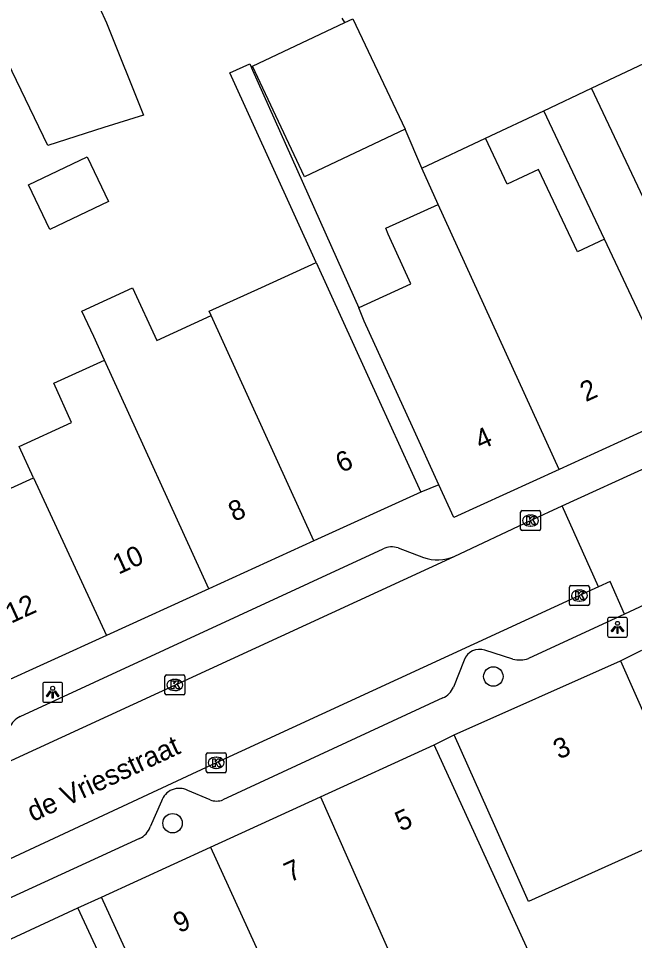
# Model space of a CAD drawing. Extents: x 160379 to 161131, y 383940 to 384849.
# Drawn here: x 161040.91 to 161071.86, y 384335.18 to 384381.46 of the extents above; entities that cross this region are included whole.
import ezdxf

# ---------------------------------------------------------------- set-up
doc = ezdxf.new("R2010")
doc.units = 0
for name, color, linetype in [('IMGEO_Boom', 7, 'Continuous'), ('IMGEO_Kolk', 7, 'Continuous'), ('IMGEO_Lichtpunt', 7, 'Continuous'), ('IMGEO_Openbare_ruimte_label', 7, 'Continuous'), ('IMGEO_Pand', 7, 'Continuous'), ('IMGEO_Pand_nummerreeks', 7, 'Continuous'), ('IMGEO_Rijbaan_lokaal_open', 7, 'Continuous'), ('IMGEO_Voetpad_open', 7, 'Continuous')]:
    doc.layers.add(name, color=color, linetype=linetype)

msp = doc.modelspace()

# ---------------------------------------------------------------- linework, layer by layer
at = {"layer": 'IMGEO_Boom'}
for centre in [(161064.765, 384348.434), (161048.655, 384341.07)]:
    msp.add_circle(centre, 0.489, dxfattribs=at)
at = {"layer": 'IMGEO_Kolk'}
for p, q in [((161066.209, 384356.759), (161067.061, 384356.759)), ((161066.134, 384355.833), (161066.134, 384356.685)), ((161066.622, 384356.539), (161066.647, 384356.539)), ((161067.135, 384356.685), (161067.135, 384355.833)), ((161066.645, 384355.979), (161066.62, 384355.979)), ((161067.061, 384355.759), (161066.209, 384355.759)), ((161068.587, 384352.068), (161068.587, 384352.92)), ((161068.662, 384352.994), (161069.514, 384352.994)), ((161069.075, 384352.774), (161069.1, 384352.774)), ((161069.588, 384352.92), (161069.588, 384352.068)), ((161069.098, 384352.214), (161069.073, 384352.214)), ((161069.514, 384351.994), (161068.662, 384351.994)), ((161048.27, 384347.583), (161048.27, 384348.435)), ((161048.345, 384348.509), (161049.197, 384348.509)), ((161049.271, 384348.435), (161049.271, 384347.583)), ((161048.758, 384348.289), (161048.783, 384348.289)), ((161049.197, 384347.509), (161048.345, 384347.509)), ((161048.781, 384347.729), (161048.756, 384347.729)), ((161050.349, 384343.677), (161050.349, 384344.529)), ((161050.424, 384344.603), (161051.276, 384344.603)), ((161050.837, 384344.383), (161050.862, 384344.383)), ((161051.35, 384344.529), (161051.35, 384343.677)), ((161050.86, 384343.823), (161050.835, 384343.823)), ((161051.276, 384343.603), (161050.424, 384343.603))]:
    msp.add_line(p, q, dxfattribs=at)
for points in [[(161066.209, 384356.759), (161067.061, 384356.759)], [(161066.134, 384355.833), (161066.134, 384356.685)], [(161066.455, 384356.459), (161066.578, 384356.459), (161066.578, 384356.308), (161066.708, 384356.459), (161066.872, 384356.459), (161066.726, 384356.308), (161066.879, 384356.059), (161066.727, 384356.059), (161066.642, 384356.223), (161066.578, 384356.156), (161066.578, 384356.059), (161066.455, 384356.059), (161066.455, 384356.459)], [(161067.135, 384356.685), (161067.135, 384355.833)], [(161067.061, 384355.759), (161066.209, 384355.759)], [(161068.587, 384352.068), (161068.587, 384352.92)], [(161068.662, 384352.994), (161069.514, 384352.994)], [(161068.908, 384352.694), (161069.031, 384352.694), (161069.031, 384352.543), (161069.161, 384352.694), (161069.325, 384352.694), (161069.179, 384352.543), (161069.332, 384352.294), (161069.18, 384352.294), (161069.095, 384352.458), (161069.031, 384352.391), (161069.031, 384352.294), (161068.908, 384352.294), (161068.908, 384352.694)], [(161069.588, 384352.92), (161069.588, 384352.068)], [(161069.514, 384351.994), (161068.662, 384351.994)], [(161048.27, 384347.583), (161048.27, 384348.435)], [(161048.345, 384348.509), (161049.197, 384348.509)], [(161049.271, 384348.435), (161049.271, 384347.583)], [(161048.591, 384348.209), (161048.714, 384348.209), (161048.714, 384348.058), (161048.844, 384348.209), (161049.008, 384348.209), (161048.862, 384348.058), (161049.015, 384347.809), (161048.863, 384347.809), (161048.778, 384347.973), (161048.714, 384347.906), (161048.714, 384347.809), (161048.591, 384347.809), (161048.591, 384348.209)], [(161049.197, 384347.509), (161048.345, 384347.509)], [(161050.349, 384343.677), (161050.349, 384344.529)], [(161050.424, 384344.603), (161051.276, 384344.603)], [(161050.67, 384344.303), (161050.793, 384344.303), (161050.793, 384344.152), (161050.923, 384344.303), (161051.087, 384344.303), (161050.941, 384344.152), (161051.094, 384343.903), (161050.942, 384343.903), (161050.857, 384344.067), (161050.793, 384344), (161050.793, 384343.903), (161050.67, 384343.903), (161050.67, 384344.303)], [(161051.35, 384344.529), (161051.35, 384343.677)], [(161051.276, 384343.603), (161050.424, 384343.603)]]:
    msp.add_lwpolyline(points, dxfattribs=at)
for centre, start, end in [((161066.211, 384356.683), 91.552, 178.448), ((161066.211, 384356.683), 91.552, 178.448), ((161067.059, 384356.683), 1.552, 88.448), ((161067.059, 384356.683), 1.552, 88.448), ((161066.211, 384355.835), 181.552, 268.448), ((161066.211, 384355.835), 181.552, 268.448), ((161067.059, 384355.835), 271.552, 358.448), ((161067.059, 384355.835), 271.552, 358.448), ((161068.664, 384352.918), 91.552, 178.448), ((161068.664, 384352.918), 91.552, 178.448), ((161069.512, 384352.918), 1.552, 88.448), ((161069.512, 384352.918), 1.552, 88.448), ((161068.664, 384352.07), 181.552, 268.448), ((161068.664, 384352.07), 181.552, 268.448), ((161069.512, 384352.07), 271.552, 358.448), ((161069.512, 384352.07), 271.552, 358.448), ((161048.347, 384348.433), 91.552, 178.448), ((161048.347, 384348.433), 91.552, 178.448), ((161049.195, 384348.433), 1.552, 88.448), ((161049.195, 384348.433), 1.552, 88.448), ((161048.347, 384347.585), 181.552, 268.448), ((161048.347, 384347.585), 181.552, 268.448), ((161049.195, 384347.585), 271.552, 358.448), ((161049.195, 384347.585), 271.552, 358.448), ((161050.426, 384344.527), 91.552, 178.448), ((161050.426, 384344.527), 91.552, 178.448), ((161051.274, 384344.527), 1.552, 88.448), ((161051.274, 384344.527), 1.552, 88.448), ((161050.426, 384343.679), 181.552, 268.448), ((161050.426, 384343.679), 181.552, 268.448), ((161051.274, 384343.679), 271.552, 358.448), ((161051.274, 384343.679), 271.552, 358.448)]:
    msp.add_arc(centre, 0.0765, start, end, dxfattribs=at)
for centre, major_axis, ratio, start_param, end_param in [((161066.621, 384356.259), (-0.387, 0.002), 0.722429, 4.712389, 7.853982), ((161066.646, 384356.259), (-0.39, 0.002), 0.717154, 1.570796, 4.712389), ((161069.074, 384352.494), (-0.387, 0.002), 0.722429, 4.712389, 7.853982), ((161069.099, 384352.494), (-0.39, 0.002), 0.717154, 1.570796, 4.712389), ((161048.757, 384348.009), (-0.387, 0.002), 0.722429, 4.712389, 7.853982), ((161048.782, 384348.009), (-0.39, 0.002), 0.717154, 1.570796, 4.712389), ((161050.836, 384344.103), (-0.387, 0.002), 0.722429, 4.712389, 7.853982), ((161050.861, 384344.103), (-0.39, 0.002), 0.717154, 1.570796, 4.712389)]:
    msp.add_ellipse(centre, major_axis=major_axis, ratio=ratio, start_param=start_param, end_param=end_param, dxfattribs=at)
at = {"layer": 'IMGEO_Lichtpunt'}
for p, q in [((161070.503, 384351.304), (161070.503, 384350.497)), ((161070.503, 384351.304), (161070.503, 384350.497)), ((161071.405, 384351.399), (161070.597, 384351.399)), ((161071.405, 384351.399), (161070.597, 384351.399)), ((161071.499, 384350.497), (161071.499, 384351.304)), ((161071.499, 384350.497), (161071.499, 384351.304)), ((161070.597, 384350.403), (161071.405, 384350.403)), ((161070.597, 384350.403), (161071.405, 384350.403)), ((161042.135, 384348.044), (161042.135, 384347.237)), ((161042.135, 384348.044), (161042.135, 384347.237)), ((161043.037, 384348.139), (161042.229, 384348.139)), ((161043.037, 384348.139), (161042.229, 384348.139)), ((161043.131, 384347.237), (161043.131, 384348.044)), ((161043.131, 384347.237), (161043.131, 384348.044)), ((161042.229, 384347.143), (161043.037, 384347.143)), ((161042.229, 384347.143), (161043.037, 384347.143))]:
    msp.add_line(p, q, dxfattribs=at)
for points in [[(161070.877, 384350.968), (161070.916, 384350.94), (161070.728, 384350.678), (161070.69, 384350.705), (161070.877, 384350.968)], [(161070.979, 384350.92), (161071.026, 384350.92), (161071.026, 384350.598), (161070.979, 384350.598), (161070.979, 384350.92)], [(161071.089, 384350.94), (161071.127, 384350.967), (161071.314, 384350.705), (161071.275, 384350.677), (161071.089, 384350.94)], [(161042.509, 384347.708), (161042.548, 384347.68), (161042.36, 384347.418), (161042.322, 384347.445), (161042.509, 384347.708)], [(161042.611, 384347.66), (161042.658, 384347.66), (161042.658, 384347.338), (161042.611, 384347.338), (161042.611, 384347.66)], [(161042.721, 384347.68), (161042.759, 384347.707), (161042.946, 384347.445), (161042.907, 384347.417), (161042.721, 384347.68)]]:
    msp.add_lwpolyline(points, dxfattribs=at)
for centre in [(161071.002, 384351.102), (161042.634, 384347.842)]:
    msp.add_circle(centre, 0.0994, dxfattribs=at)
for centre, start, end in [((161070.597, 384351.304), 90, 180), ((161070.597, 384351.304), 90, 180), ((161071.405, 384351.304), 0, 90), ((161071.405, 384351.304), 0, 90), ((161070.597, 384350.497), 180, 270), ((161070.597, 384350.497), 180, 270), ((161071.405, 384350.497), 270, 0), ((161071.405, 384350.497), 270, 360), ((161042.229, 384348.044), 90, 180), ((161042.229, 384348.044), 90, 180), ((161043.037, 384348.044), 0, 90), ((161043.037, 384348.044), 0, 90), ((161042.229, 384347.237), 180, 270), ((161042.229, 384347.237), 180, 270), ((161043.037, 384347.237), 270, 0), ((161043.037, 384347.237), 270, 360)]:
    msp.add_arc(centre, 0.0946, start, end, dxfattribs=at)
at = {"layer": 'IMGEO_Pand'}
for points in [[(161043.221, 384385.874), (161045.337, 384381.239), (161047.188, 384376.609), (161045.203, 384375.981), (161042.392, 384375.092), (161040.147, 384379.73)], [(161069.697, 384377.965), (161081.775, 384383.667)], [(161057.312, 384381.254), (161057.18, 384381.479)], [(161057.312, 384381.254), (161057.716, 384381.445), (161060.334, 384375.904)], [(161060.334, 384375.904), (161055.283, 384373.518), (161052.665, 384379.059), (161057.312, 384381.254)], [(161084.362, 384378.189), (161084.439, 384378.026), (161080.325, 384376.084), (161079.555, 384377.715), (161073.333, 384374.778), (161074.051, 384373.257), (161072.308, 384372.434), (161069.697, 384377.965)], [(161067.296, 384376.831), (161069.697, 384377.965)], [(161064.374, 384375.452), (161067.296, 384376.831)], [(161070.352, 384370.382), (161067.296, 384376.831)], [(161061.167, 384373.939), (161060.334, 384375.904)], [(161061.167, 384373.939), (161064.374, 384375.452)], [(161070.352, 384370.382), (161068.996, 384369.742), (161067.041, 384373.883), (161065.465, 384373.139), (161064.374, 384375.452)], [(161044.362, 384374.521), (161045.437, 384372.278), (161042.495, 384370.869), (161041.42, 384373.111), (161044.362, 384374.521)], [(161061.992, 384372.131), (161061.167, 384373.939)], [(161058.005, 384366.945), (161058.025, 384366.954), (161060.63, 384368.143), (161059.491, 384370.641), (161059.359, 384370.931), (161061.992, 384372.131)], [(161068.065, 384358.816), (161061.992, 384372.131)], [(161073.715, 384363.26), (161072.264, 384366.333), (161070.352, 384370.382)], [(161050.587, 384366.547), (161050.488, 384366.765), (161053.116, 384367.963), (161055.867, 384369.217)], [(161055.867, 384369.217), (161059.048, 384362.236), (161061.121, 384357.686)], [(161045.231, 384364.311), (161044.693, 384365.492), (161044.106, 384366.768), (161046.64, 384367.934), (161047.857, 384365.291), (161050.587, 384366.547)], [(161062.029, 384358.055), (161060.706, 384360.957), (161058.284, 384366.272), (161058.005, 384366.945)], [(161055.742, 384355.235), (161050.587, 384366.547)], [(161041.673, 384358.407), (161040.955, 384359.983), (161043.587, 384361.182), (161042.689, 384363.152), (161045.231, 384364.311)], [(161050.484, 384352.839), (161045.231, 384364.311)], [(161073.715, 384363.26), (161073.718, 384363.253), (161074.441, 384361.722), (161073.348, 384361.224), (161068.065, 384358.816)], [(161034.189, 384360.114), (161033.892, 384360.765), (161036.196, 384361.815), (161038.424, 384356.926), (161041.673, 384358.407)], [(161068.065, 384358.816), (161062.78, 384356.407), (161062.029, 384358.055)], [(161041.673, 384358.407), (161045.337, 384350.494)], [(161061.121, 384357.686), (161055.742, 384355.235)], [(161055.742, 384355.235), (161050.484, 384352.839)], [(161050.484, 384352.839), (161045.337, 384350.494)], [(161045.337, 384350.494), (161039.735, 384347.941)], [(161062.801, 384345.505), (161071.147, 384349.224)], [(161071.147, 384349.224), (161073.182, 384344.658), (161074.865, 384340.882), (161066.526, 384337.148), (161064.836, 384340.939), (161062.801, 384345.505)], [(161056.087, 384342.401), (161061.789, 384345.01)], [(161063.67, 384325.406), (161067.13, 384326.989), (161064.382, 384332.994), (161066.784, 384334.093), (161063.869, 384340.464), (161061.789, 384345.01)], [(161050.558, 384339.871), (161056.087, 384342.401)], [(161056.087, 384342.401), (161061.638, 384329.845), (161062.208, 384328.6)], [(161045.078, 384337.363), (161050.558, 384339.871)], [(161050.558, 384339.871), (161054.008, 384332.328)], [(161054.008, 384332.328), (161051.263, 384331.072), (161053.506, 384326.171), (161053.189, 384326.026), (161050.771, 384324.923), (161048.898, 384329.016), (161047.159, 384332.817), (161045.078, 384337.363)], [(161038.881, 384334.499), (161043.899, 384336.828)], [(161045.14, 384321.014), (161048.232, 384322.45), (161045.449, 384328.444), (161047.376, 384329.338), (161046.004, 384332.293), (161043.899, 384336.828)]]:
    msp.add_lwpolyline(points, dxfattribs=at)
at = {"layer": 'IMGEO_Rijbaan_lokaal_open'}
for points in [[(161068.218, 384356.994), (161072.623, 384359.004)], [(161062.806, 384354.46), (161066.635, 384356.258), (161068.218, 384356.994)], [(161070.043, 384352.936), (161068.218, 384356.994)], [(161039.254, 384343.631), (161062.806, 384354.46)], [(161071.356, 384351.566), (161070.626, 384353.198), (161070.043, 384352.936)], [(161074.615, 384353.088), (161071.356, 384351.566)], [(161070.043, 384352.936), (161069.088, 384352.495), (161050.849, 384344.104), (161039.221, 384338.702), (161034.917, 384336.972)]]:
    msp.add_lwpolyline(points, dxfattribs=at)
at = {"layer": 'IMGEO_Voetpad_open'}
for points in [[(161055.867, 384369.217), (161051.533, 384378.727), (161052.532, 384379.183), (161052.675, 384378.87), (161058.005, 384366.945)], [(161062.029, 384358.055), (161061.121, 384357.686)], [(161041.006, 384346.425), (161059.232, 384354.837)], [(161059.986, 384354.886), (161061.251, 384354.405)], [(161071.356, 384351.566), (161066.529, 384349.338)], [(161065.751, 384349.307), (161064.345, 384349.758)], [(161071.147, 384349.224), (161072.219, 384349.75)], [(161063.301, 384349.26), (161062.764, 384347.894)], [(161062.228, 384347.355), (161051.184, 384342.244)], [(161061.789, 384345.01), (161062.801, 384345.505)], [(161050.541, 384342.245), (161049.418, 384342.719)], [(161048.101, 384342.171), (161047.532, 384340.887)], [(161047.002, 384340.3), (161038.264, 384336.303)], [(161043.899, 384336.828), (161045.078, 384337.363)]]:
    msp.add_lwpolyline(points, dxfattribs=at)
for centre, radius, start, end in [((161059.665, 384353.995), 0.947, 70.1957, 117.2408), ((161061.957, 384356.467), 2.179, 251.1092, 292.9422), ((161064.09, 384348.95), 0.847, 72.4492, 158.5541), ((161066.085, 384350.71), 1.442, 256.6215, 287.942), ((161061.753, 384348.363), 1.114, 295.2173, 335.1025), ((161041.457, 384345.436), 1.087, 114.5322, 156.3042), ((161048.992, 384341.886), 0.935, 62.9082, 162.2759), ((161050.864, 384343.068), 0.884, 248.596, 291.2258), ((161046.51, 384341.277), 1.094, 296.7236, 339.1189)]:
    msp.add_arc(centre, radius, start, end, dxfattribs=at)

# ---------------------------------------------------------------- texts
at = {"layer": 'IMGEO_Openbare_ruimte_label'}
msp.add_text('de Vriesstraat', height=1, rotation=24.9512, dxfattribs=at).set_placement((161041.642, 384341.124))
at = {"layer": 'IMGEO_Pand_nummerreeks'}
for s, rotation, p in [('2', 24.5054, (161069.408, 384362.198)), ('4', 24.5054, (161064.126, 384359.79)), ('6', 24.4977, (161057.131, 384358.637)), ('8', 24.4977, (161051.746, 384356.184)), ('10', 24.4977, (161045.939, 384353.536)), ('12', 24.4977, (161040.544, 384351.079)), ('3', 24.0184, (161068.057, 384344.257)), ('5', 24.5913, (161060.119, 384340.638)), ('7', 24.5913, (161054.548, 384338.089)), ('9', 24.5913, (161048.978, 384335.54))]:
    msp.add_text(s, height=1, rotation=rotation, dxfattribs=at).set_placement(p)

doc.saveas('drawing.dxf')
